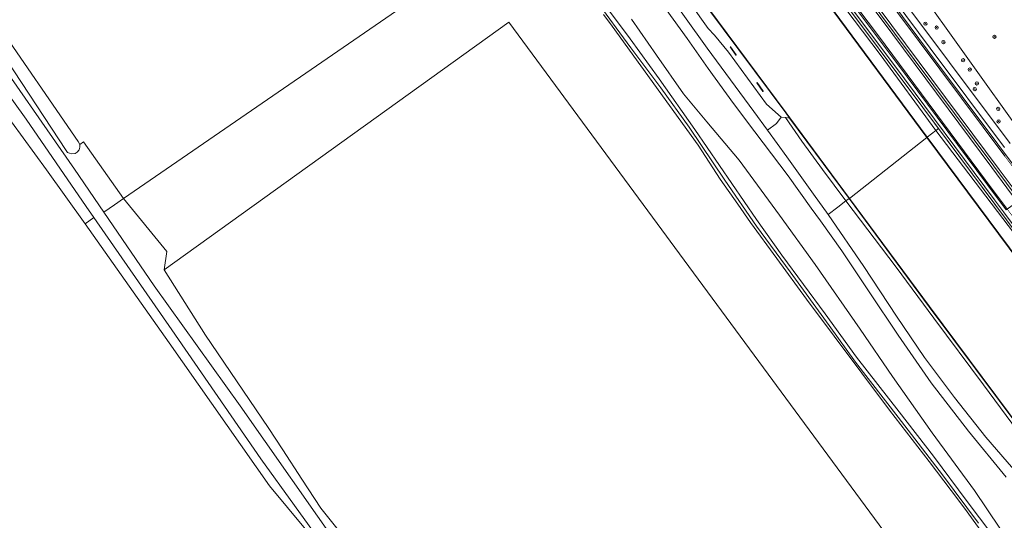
# Model space of a CAD drawing. Header units: metres. Extents: x 168032 to 180145, y 382923 to 399665.
# Tile 279 of 293: x 169196 to 169436, y 397846 to 397968. Entities that reach past the tile are written whole.
import ezdxf

# ---------------------------------------------------------------- set-up
doc = ezdxf.new("R2010")
doc.units = ezdxf.units.M
doc.linetypes.add('VW-3-3_STREEP', pattern=[6, 3, -3])
doc.layers.get('0').update_dxf_attribs({"color": 8, "lineweight": 18})
for name, color, linetype, lineweight in [('B-WE-GK-BESCHOEIING_DAMWAND-G', 8, 'GK-BESCHOEIING', 18), ('B-WE-GR-BEPLANTING_CULTUUR_BOSPLANTSOEN-GV', 8, 'Continuous', 18), ('B-WE-GR-BOOM-S', 8, 'Continuous', 18), ('B-WE-GR-BOS_GEMENGD-GV', 8, 'Continuous', 18), ('B-WE-GR-GRAS-GV', 8, 'Continuous', 18), ('B-WE-GR-GROENVOORZIENING-GV', 8, 'Continuous', 18), ('B-WE-GW-TALUD_KRUIN-G', 8, 'Continuous', 18), ('B-WE-IE-MEUBILAIR_WEGMEUBILAIR-G', 8, 'Continuous', 18), ('B-WE-IE-TERREINAFSCHEIDING_KUNSTMATIG_MUUR-GV', 8, 'Continuous', 18), ('B-WE-OG-WATER-GV', 8, 'Continuous', 18), ('B-WE-OG-WATER_GREPPEL-GV', 8, 'Continuous', 18), ('B-WE-OG-WATER_SLOOT-GV', 8, 'Continuous', 18), ('B-WE-OG-WEG-GV', 8, 'Continuous', 18), ('B-WE-VH-VERHARDING_ASFALT-GV', 8, 'Continuous', 18), ('B-WE-VH-VERHARDING_FUNDERING_ZAND-GV', 8, 'Continuous', 18), ('B-WE-VH-VERHARDING_GRASBETONSTEEN-GV', 8, 'Continuous', 18), ('B-WE-VW-MARKERING_LANGS_STREEP_33-G', 8, 'VW-3-3_STREEP', 13), ('B-WE-VW-MARKERING_LANGS_STREEP_DOORGETROKKEN_3X015-G', 8, 'Continuous', 13), ('B-WE-VW-MARKERING_PICTOGRAM-G', 8, 'Continuous', 18)]:
    doc.layers.add(name, color=color, linetype=linetype, lineweight=lineweight)
doc.linetypes.add('GK-BESCHOEIING', pattern='A,30,-5,[1,NLCS.SHX,S=1,R=0,X=0,Y=0],-5', length=40)

# ---------------------------------------------------------------- blocks, each defined once
blk = doc.blocks.new('SGR-BOOM_01-SO')
at = {"linetype": 'ByBlock', "lineweight": 18}
h = blk.add_hatch(color=0, dxfattribs=at)
h.dxf.hatch_style = 1
edge = h.paths.add_edge_path()
edge.add_arc((0, 0), 0.25, 0, 360)
at = {"color": 0, "linetype": 'ByBlock', "lineweight": 18}
for radius in [2, 0.25]:
    blk.add_circle((0, 0), radius, dxfattribs=at)

msp = doc.modelspace()

# ---------------------------------------------------------------- linework, layer by layer
at = {"layer": 'B-WE-GK-BESCHOEIING_DAMWAND-G', "flags": 128}
for points in [[(169196.319, 398236.147), (169206.583, 398222.378), (169238.306, 398179.617), (169270.783, 398135.984), (169310.63, 398082.525), (169350.658, 398028.681), (169392.697, 397972.261), (169416.903, 397939.492)], [(169398.052, 397924.591), (169382.601, 397945.423), (169363.578, 397971.053), (169344.583, 397996.606)], [(169370.479, 397959.497), (169369.052, 397961.499)], [(169377.044, 397950.648), (169375.539, 397952.77)], [(169416.924, 397939.464), (169446.836, 397899.264), (169478.57, 397856.585), (169506.56, 397819.073), (169549.815, 397760.875), (169572.811, 397729.968), (169614.307, 397674.263), (169638.349, 397641.757)], [(169454.553, 397848.63), (169439.972, 397868.052), (169417.453, 397898.247), (169398.07, 397924.566)]]:
    msp.add_lwpolyline(points, dxfattribs=at)
at = {"layer": 'B-WE-GR-BEPLANTING_CULTUUR_BOSPLANTSOEN-GV', "flags": 128}
msp.add_lwpolyline([(169263.087, 398181.956), (169302.968, 398128.977), (169327.626, 398094.533), (169335.083, 398086.685), (169343.497, 398079.202), (169350.148, 398071.595), (169364.835, 398050.013), (169370.524, 398040.479), (169375.529, 398031.035), (169381.192, 398022.046), (169388.353, 398011.645), (169398.211, 397998.223), (169413.603, 397977.269), (169440.036, 397940.192), (169452.918, 397950.041), (169453.041, 397950.79), (169438.761, 397970.071), (169415.891, 398001.032), (169415.477, 398001.588), (169283.925, 398177.688)], dxfattribs=at)
at = {"layer": 'B-WE-GR-BOS_GEMENGD-GV', "flags": 128}
for points in [[(169168.081, 398170.594), (169206.907, 398116.13), (169259.196, 398046.785), (169306.05, 397982.828), (169221.567, 397924.578), (169232.087, 397911.693), (169231.426, 397907.195), (169315.253, 397967.472), (169418.633, 397826.999)], [(169431.539, 397841.601), (169426.012, 397849.234), (169422.767, 397853.528), (169417.436, 397860.581), (169407.752, 397873.09), (169387.622, 397900.109), (169380.416, 397909.97), (169374.002, 397918.747), (169370.868, 397923.218), (169366.636, 397929.256), (169361.238, 397937.543), (169340.347, 397966.53), (169338.285, 397969.342)]]:
    msp.add_lwpolyline(points, dxfattribs=at)
at = {"layer": 'B-WE-GR-GRAS-GV', "flags": 128}
for points in [[(169419.07, 397941.173), (169405.489, 397959.656), (169392.864, 397976.398), (169376.541, 397998.394), (169359.003, 398021.922), (169345.498, 398040.217), (169330.39, 398060.812), (169314.532, 398082.219), (169294.414, 398109.063), (169278.447, 398130.777), (169262.517, 398152.11), (169243.651, 398177.432), (169222.552, 398206.044), (169207.776, 398225.977), (169198.906, 398238.004), (169196.334, 398236.211), (169206.623, 398222.408), (169238.346, 398179.647), (169270.823, 398136.014), (169310.67, 398082.555), (169350.698, 398028.711), (169392.737, 397972.291), (169416.943, 397939.522)], [(169168.081, 398170.594), (169150.253, 398158.752), (169107.761, 398129.436), (169087.274, 398115.32), (169092.862, 398107.482), (169092.271, 398107.087), (169105.447, 398088.275), (169125.648, 398059.462), (169145.889, 398030.887), (169168.749, 397998.502), (169190.26, 397967.784), (169210.54, 397938.454), (169210.906, 397937.763), (169211.818, 397938.375), (169221.567, 397924.578), (169306.05, 397982.828), (169259.196, 398046.785), (169206.907, 398116.13)], [(169231.426, 397907.195), (169241.48, 397891.32), (169256.694, 397868.83), (169260.249, 397863.405), (169264.907, 397856.299), (169269.526, 397849.251), (169286.327, 397828.217), (169290.825, 397819.485), (169296.254, 397813.267), (169298.101, 397811.151), (169303.088, 397804.271), (169330.641, 397766.255), (169418.633, 397826.999), (169315.253, 397967.472)], [(169640.852, 397643.789), (169630.427, 397658.112), (169610.782, 397684.403), (169590.873, 397711.055), (169572.902, 397735.05), (169551.64, 397763.445), (169533.685, 397787.643), (169511.991, 397816.887), (169493.512, 397841.736), (169463.951, 397881.37), (169442.049, 397910.85), (169419.07, 397941.173), (169416.943, 397939.522), (169446.876, 397899.294), (169478.61, 397856.615), (169506.6, 397819.103), (169549.855, 397760.905), (169572.851, 397729.998), (169614.347, 397674.293), (169638.388, 397641.789)]]:
    msp.add_lwpolyline(points, close=True, dxfattribs=at)
for points in [[(169243.651, 398177.432), (169262.517, 398152.11), (169278.447, 398130.777), (169294.414, 398109.063), (169314.532, 398082.219), (169330.39, 398060.812), (169345.498, 398040.217), (169359.003, 398021.922), (169376.541, 397998.394), (169392.864, 397976.398), (169405.489, 397959.656), (169419.07, 397941.173), (169419.659, 397941.601), (169415.851, 397946.707), (169394.418, 397975.529), (169377.247, 397998.441), (169375.245, 398001.142), (169373.247, 398003.84), (169360.283, 398021.337), (169332.524, 398058.611), (169303.658, 398097.351), (169273.382, 398137.924), (169245.695, 398175.05), (169233.758, 398191.107)], [(169162.662, 397763.935), (169270.158, 397837.768), (169269.729, 397839.313), (169257.013, 397854.7), (169232.666, 397889.489), (169212.194, 397918.389), (169202.86, 397931.562), (169171.548, 397974.472)], [(169624.265, 397666.74), (169597.154, 397703.201), (169574.578, 397733.589), (169554.201, 397760.864), (169530.623, 397792.584), (169524.967, 397800.193), (169501.927, 397831.107), (169479.464, 397861.309), (169464.274, 397881.72), (169439.046, 397915.605), (169419.659, 397941.601), (169419.07, 397941.173), (169442.049, 397910.85), (169463.951, 397881.37), (169493.512, 397841.736), (169511.991, 397816.887), (169533.685, 397787.643), (169551.64, 397763.445), (169572.902, 397735.05), (169590.873, 397711.055), (169610.782, 397684.403), (169630.427, 397658.112)]]:
    msp.add_lwpolyline(points, dxfattribs=at)
at = {"layer": 'B-WE-GR-GROENVOORZIENING-GV', "flags": 128}
for points in [[(169436.144, 397856.797), (169427.017, 397868.003), (169417.899, 397879.687), (169409.898, 397891.353), (169402.812, 397901.879), (169396.194, 397911.89), (169391.003, 397919.174), (169388.698, 397922.221), (169383.106, 397930.107), (169375.041, 397940.831), (169369.834, 397947.678), (169363.707, 397956.223), (169358.569, 397963.529), (169351.782, 397973.013)], [(169345.02, 397968.206), (169351.111, 397959.47), (169357.717, 397950.055), (169363.357, 397943.281), (169371.211, 397933.875), (169381.041, 397920.553), (169389.697, 397908.495), (169400.62, 397892.808), (169408.533, 397881.251), (169418.171, 397867.568), (169428.459, 397853.551), (169437.787, 397839.693)]]:
    msp.add_lwpolyline(points, dxfattribs=at)
for points in [[(169378.106, 397941.245), (169382.847, 397934.723), (169389.296, 397925.675), (169392.832, 397920.689), (169395.2, 397922.472), (169397.135, 397923.986), (169391.527, 397931.677), (169386.489, 397938.556), (169382.483, 397944.279), (169381.405, 397944.378), (169380.304, 397942.807)], [(169398.012, 397924.561), (169383.487, 397944.14), (169382.483, 397944.279), (169386.489, 397938.556), (169391.527, 397931.677), (169397.135, 397923.986)], [(169392.832, 397920.689), (169401.538, 397908.001), (169409.464, 397895.912), (169416.279, 397885.905), (169423.57, 397876.135), (169431.17, 397866.479), (169438.951, 397857.52), (169441.274, 397859.187), (169443.613, 397861.441), (169441.628, 397864.287), (169430.635, 397879.252), (169418.578, 397895.453), (169409.394, 397907.91), (169397.135, 397923.986), (169395.2, 397922.472)], [(169448.545, 397854.487), (169449.555, 397855.211), (169439.932, 397868.022), (169417.413, 397898.217), (169398.012, 397924.561), (169397.135, 397923.986), (169409.394, 397907.91), (169418.578, 397895.453), (169430.635, 397879.252), (169441.628, 397864.287), (169443.613, 397861.441), (169446.48, 397857.331)]]:
    msp.add_lwpolyline(points, close=True, dxfattribs=at)
at = {"layer": 'B-WE-GW-TALUD_KRUIN-G', "flags": 128}
for points in [[(169419.07, 397941.173), (169405.489, 397959.656), (169392.864, 397976.398), (169376.541, 397998.394), (169359.003, 398021.922), (169345.498, 398040.217), (169330.39, 398060.812), (169314.532, 398082.219), (169294.414, 398109.063), (169278.447, 398130.777), (169262.517, 398152.11), (169243.651, 398177.432), (169222.552, 398206.044), (169207.776, 398225.977), (169198.906, 398238.004)], [(169378.106, 397941.245), (169382.847, 397934.723), (169389.296, 397925.675), (169392.832, 397920.689)], [(169640.852, 397643.789), (169630.427, 397658.112), (169610.782, 397684.403), (169590.873, 397711.055), (169572.902, 397735.05), (169551.64, 397763.445), (169533.685, 397787.643), (169511.991, 397816.887), (169493.512, 397841.736), (169463.951, 397881.37), (169442.049, 397910.85), (169419.07, 397941.173)], [(169392.832, 397920.689), (169401.538, 397908.001), (169409.464, 397895.912), (169416.279, 397885.905), (169423.57, 397876.135), (169431.17, 397866.479), (169438.951, 397857.52)]]:
    msp.add_lwpolyline(points, dxfattribs=at)
at = {"layer": 'B-WE-IE-MEUBILAIR_WEGMEUBILAIR-G', "flags": 128}
msp.add_lwpolyline([(169624.265, 397666.74), (169597.154, 397703.201), (169574.578, 397733.589), (169554.201, 397760.864), (169530.623, 397792.584), (169524.967, 397800.193), (169501.927, 397831.107), (169479.464, 397861.309), (169464.274, 397881.72), (169439.046, 397915.605), (169415.851, 397946.707), (169394.418, 397975.529), (169377.247, 397998.441), (169375.245, 398001.142), (169373.247, 398003.84), (169360.283, 398021.337), (169332.524, 398058.611), (169303.658, 398097.351), (169273.382, 398137.924), (169245.695, 398175.05), (169233.758, 398191.107)], dxfattribs=at)
at = {"layer": 'B-WE-IE-TERREINAFSCHEIDING_KUNSTMATIG_MUUR-GV', "flags": 128}
for points in [[(169416.863, 397939.462), (169416.943, 397939.522), (169392.737, 397972.291), (169350.698, 398028.711), (169310.67, 398082.555), (169270.823, 398136.014), (169238.346, 398179.647), (169206.623, 398222.408), (169196.334, 398236.211), (169196.254, 398236.151), (169206.543, 398222.348), (169238.266, 398179.587), (169270.743, 398135.954), (169310.59, 398082.495), (169350.618, 398028.651), (169392.657, 397972.231)], [(169347.642, 397992.385), (169363.538, 397971.023), (169382.561, 397945.393), (169383.487, 397944.14), (169398.012, 397924.561), (169398.092, 397924.621), (169383.568, 397944.199), (169382.641, 397945.453), (169363.618, 397971.083), (169347.722, 397992.445), (169346.552, 397994.015), (169344.623, 397996.636), (169344.543, 397996.576), (169346.472, 397993.955)], [(169369.093, 397961.528), (169369.011, 397961.47), (169370.438, 397959.468), (169370.52, 397959.526)], [(169375.58, 397952.799), (169375.498, 397952.741), (169377.003, 397950.619), (169377.085, 397950.677)], [(169638.31, 397641.725), (169638.388, 397641.789), (169614.347, 397674.293), (169572.851, 397729.998), (169549.855, 397760.905), (169506.6, 397819.103), (169478.61, 397856.615), (169446.876, 397899.294), (169416.943, 397939.522), (169416.863, 397939.462), (169446.796, 397899.234), (169478.53, 397856.555), (169506.52, 397819.043), (169549.775, 397760.845), (169572.771, 397729.938), (169614.267, 397674.233)], [(169398.092, 397924.621), (169398.012, 397924.561), (169417.413, 397898.217), (169439.932, 397868.022), (169449.555, 397855.211), (169454.513, 397848.6), (169454.593, 397848.66), (169449.635, 397855.271), (169440.012, 397868.082), (169417.493, 397898.277)]]:
    msp.add_lwpolyline(points, close=True, dxfattribs=at)
at = {"layer": 'B-WE-OG-WATER-GV', "flags": 128}
for points in [[(169347.642, 397992.385), (169346.833, 397990.171), (169351.616, 397983.299), (169357.692, 397974.535), (169362.097, 397968.196), (169363.701, 397965.932), (169365.209, 397964.365), (169368.604, 397960.161), (169377.901, 397947.525), (169381.405, 397944.378), (169382.483, 397944.279), (169383.487, 397944.14), (169382.561, 397945.393), (169363.538, 397971.023)], [(169369.011, 397961.47), (169369.093, 397961.528), (169370.52, 397959.526), (169370.438, 397959.468)], [(169375.498, 397952.741), (169375.58, 397952.799), (169377.085, 397950.677), (169377.003, 397950.619)]]:
    msp.add_lwpolyline(points, close=True, dxfattribs=at)
for points in [[(169435.635, 397838.903), (169426.681, 397850.875), (169418.494, 397861.904), (169410.124, 397872.639), (169399.755, 397885.989), (169392.143, 397896.525), (169381.608, 397910.826), (169375.465, 397919.46), (169360.468, 397941.373), (169351.813, 397953.708), (169344.723, 397963.424), (169335.571, 397975.778)], [(169336.246, 397973.197), (169344.918, 397961.286), (169352.184, 397951.487), (169359.073, 397941.916), (169367.767, 397929.087), (169375.421, 397917.822), (169383.655, 397906.75), (169393.134, 397893.702), (169399.516, 397884.722), (169409.861, 397871.37), (169420.667, 397857.362), (169429.398, 397845.561)], [(169363.618, 397971.083), (169382.641, 397945.453), (169383.568, 397944.199), (169398.092, 397924.621), (169416.863, 397939.462), (169392.657, 397972.231)], [(169446.796, 397899.234), (169416.863, 397939.462), (169398.092, 397924.621), (169417.493, 397898.277), (169440.012, 397868.082)]]:
    msp.add_lwpolyline(points, dxfattribs=at)
at = {"layer": 'B-WE-OG-WATER_GREPPEL-GV', "flags": 128}
msp.add_lwpolyline([(169193.163, 397958.239), (169207.607, 397936.258), (169207.968, 397935.794), (169208.415, 397935.579), (169208.985, 397935.44), (169209.77, 397935.548), (169210.294, 397935.841), (169210.786, 397936.426), (169210.956, 397937.088), (169210.906, 397937.763), (169210.54, 397938.454), (169190.26, 397967.784)], dxfattribs=at)
at = {"layer": 'B-WE-OG-WATER_SLOOT-GV', "flags": 128}
msp.add_lwpolyline([(169380.304, 397942.807), (169381.405, 397944.378), (169377.901, 397947.525), (169368.604, 397960.161), (169365.209, 397964.365), (169363.701, 397965.932), (169362.097, 397968.196), (169357.692, 397974.535), (169351.616, 397983.299), (169346.833, 397990.171), (169345.591, 397990.956), (169344.786, 397992.182), (169334.359, 398006.087), (169330.885, 398008.874), (169328.634, 398008.477), (169329.46, 398007.433), (169340.554, 397992.881), (169351.987, 397977.198), (169363.42, 397961.188), (169374.805, 397945.786), (169378.106, 397941.245)], close=True, dxfattribs=at)
for points in [[(169335.571, 397975.778), (169344.723, 397963.424), (169351.813, 397953.708), (169360.468, 397941.373), (169375.465, 397919.46), (169381.608, 397910.826), (169392.143, 397896.525), (169399.755, 397885.989), (169410.124, 397872.639), (169418.494, 397861.904), (169426.681, 397850.875), (169435.635, 397838.903)], [(169429.398, 397845.561), (169420.667, 397857.362), (169409.861, 397871.37), (169399.516, 397884.722), (169393.134, 397893.702), (169383.655, 397906.75), (169375.421, 397917.822), (169367.767, 397929.087), (169359.073, 397941.916), (169352.184, 397951.487), (169344.918, 397961.286), (169336.246, 397973.197)], [(169338.285, 397969.342), (169340.347, 397966.53), (169361.238, 397937.543), (169366.636, 397929.256), (169370.868, 397923.218), (169374.002, 397918.747), (169380.416, 397909.97), (169387.622, 397900.109), (169407.752, 397873.09), (169417.436, 397860.581), (169422.767, 397853.528), (169426.012, 397849.234), (169431.539, 397841.601)], [(169437.787, 397839.693), (169428.459, 397853.551), (169418.171, 397867.568), (169408.533, 397881.251), (169400.62, 397892.808), (169389.697, 397908.495), (169381.041, 397920.553), (169371.211, 397933.875), (169363.357, 397943.281), (169357.717, 397950.055), (169351.111, 397959.47), (169345.02, 397968.206)]]:
    msp.add_lwpolyline(points, dxfattribs=at)
at = {"layer": 'B-WE-OG-WEG-GV', "flags": 128}
for points in [[(169440.036, 397940.192), (169413.603, 397977.269), (169398.211, 397998.223), (169388.353, 398011.645), (169381.192, 398022.046), (169375.529, 398031.035), (169370.524, 398040.479), (169364.835, 398050.013), (169350.148, 398071.595), (169343.497, 398079.202), (169335.083, 398086.685), (169327.626, 398094.533), (169302.968, 398128.977), (169263.087, 398181.956)], [(169256.158, 398178.16), (169263.989, 398167.759), (169322.37, 398089.168), (169321.636, 398088.705), (169322.97, 398086.911), (169323.852, 398085.725), (169339.674, 398069.584), (169351.383, 398053.979), (169355.593, 398048.092), (169370.219, 398023.562), (169370.86, 398024.041), (169383.433, 398007.225), (169390.965, 397997.151), (169391.191, 397996.847), (169417.652, 397961.193), (169435.72, 397936.973)], [(169437.081, 397937.988), (169392.888, 397997.186), (169392.289, 397997.989), (169371.697, 398026.053), (169369.465, 398030.472), (169361.802, 398044.83), (169355.027, 398054.572), (169341.341, 398072.969), (169339.028, 398075.639), (169335.238, 398079.432), (169326.913, 398088.146), (169286.456, 398142.609), (169267.119, 398167.038), (169263.476, 398172.085), (169260.072, 398176.777)], [(169260.072, 398176.777), (169263.476, 398172.085), (169267.119, 398167.038), (169286.456, 398142.609), (169326.913, 398088.146), (169335.238, 398079.432), (169339.028, 398075.639), (169341.341, 398072.969), (169355.027, 398054.572), (169361.802, 398044.83), (169369.465, 398030.472), (169371.697, 398026.053), (169392.289, 397997.989), (169392.888, 397997.186), (169437.081, 397937.988)], [(169171.548, 397974.472), (169202.86, 397931.562), (169212.194, 397918.389), (169214.34, 397919.991), (169212.501, 397922.648), (169197.89, 397943.925), (169174.38, 397976.629)], [(169187.601, 397963.368), (169209.601, 397931.729), (169216.754, 397921.258), (169219.34, 397923.043), (169221.567, 397924.578), (169211.818, 397938.375), (169210.906, 397937.763), (169210.956, 397937.088), (169210.786, 397936.426), (169210.294, 397935.841), (169209.77, 397935.548), (169208.985, 397935.44), (169208.415, 397935.579), (169207.968, 397935.794), (169207.607, 397936.258), (169193.163, 397958.239)], [(169286.327, 397828.217), (169269.526, 397849.251), (169264.907, 397856.299), (169260.249, 397863.405), (169256.694, 397868.83), (169241.48, 397891.32), (169231.426, 397907.195), (169232.087, 397911.693), (169221.567, 397924.578), (169219.34, 397923.043), (169216.754, 397921.258), (169229.006, 397903.323), (169249.91, 397874.154), (169274.826, 397838.608)]]:
    msp.add_lwpolyline(points, dxfattribs=at)
for points in [[(169375.752, 398001.518), (169375.245, 398001.142), (169377.247, 397998.441), (169394.418, 397975.529), (169415.851, 397946.707), (169419.659, 397941.601), (169439.046, 397915.605), (169464.274, 397881.72), (169479.464, 397861.309), (169501.927, 397831.107), (169524.967, 397800.193), (169530.623, 397792.584), (169531.07, 397792.923), (169518.73, 397809.463), (169495.202, 397841.113), (169485.843, 397853.703), (169457.534, 397891.647), (169435.472, 397921.312), (169433.29, 397924.245), (169409.046, 397956.85), (169383.17, 397991.497), (169377.488, 397999.192)], [(169214.34, 397919.991), (169212.194, 397918.389), (169232.666, 397889.489), (169257.013, 397854.7), (169269.729, 397839.313), (169270.158, 397837.768), (169271.27, 397838.532), (169254.962, 397861.228), (169233.275, 397892.637)]]:
    msp.add_lwpolyline(points, close=True, dxfattribs=at)
at = {"layer": 'B-WE-VH-VERHARDING_ASFALT-GV', "flags": 128}
for points in [[(169382.793, 398006.746), (169382.465, 398006.502), (169380.076, 398004.728), (169379.576, 398004.357), (169385, 397997.086), (169409.015, 397964.815), (169433.137, 397932.439), (169439.295, 397924.146), (169439.77, 397924.498), (169442.207, 397926.304), (169442.512, 397926.53), (169417.01, 397960.716), (169390.323, 397996.673)], [(169379.576, 398004.357), (169379.118, 398004.017), (169376.738, 398002.249), (169376.395, 398001.994), (169378.13, 397999.669), (169383.812, 397991.974), (169409.687, 397957.328), (169433.932, 397924.723), (169436.114, 397921.789), (169436.401, 397922.002), (169438.837, 397923.807), (169439.295, 397924.146), (169433.137, 397932.439), (169409.015, 397964.815), (169385, 397997.086)]]:
    msp.add_lwpolyline(points, close=True, dxfattribs=at)
at = {"layer": 'B-WE-VH-VERHARDING_FUNDERING_ZAND-GV', "flags": 128}
for points in [[(169174.38, 397976.629), (169197.89, 397943.925), (169212.501, 397922.648), (169214.34, 397919.991), (169233.275, 397892.637), (169254.962, 397861.228), (169271.27, 397838.532), (169274.089, 397834.61), (169293.22, 397806.63), (169319.731, 397766.93), (169321.447, 397764.36)], [(169438.951, 397857.52), (169431.17, 397866.479), (169423.57, 397876.135), (169416.279, 397885.905), (169409.464, 397895.912), (169401.538, 397908.001), (169392.832, 397920.689), (169389.296, 397925.675), (169382.847, 397934.723), (169378.106, 397941.245), (169374.805, 397945.786), (169363.42, 397961.188), (169351.987, 397977.198)], [(169351.782, 397973.013), (169358.569, 397963.529), (169363.707, 397956.223), (169369.834, 397947.678), (169375.041, 397940.831), (169383.106, 397930.107), (169388.698, 397922.221), (169391.003, 397919.174), (169396.194, 397911.89), (169402.812, 397901.879), (169409.898, 397891.353), (169417.899, 397879.687), (169427.017, 397868.003), (169436.144, 397856.797)], [(169680.569, 397255.6), (169582.107, 397397.066), (169567.367, 397417.403), (169547.835, 397446.619), (169503.614, 397510.135), (169493.99, 397523.15), (169468.198, 397560.253), (169460.158, 397572), (169458.946, 397573.77), (169451.607, 397585.533), (169430.324, 397614.606), (169410.801, 397643.256), (169389.325, 397672.788), (169370.919, 397700.21), (169348.472, 397732.49), (169322.671, 397768.9), (169295.852, 397808.36), (169274.826, 397838.608), (169249.91, 397874.154), (169229.006, 397903.323), (169216.754, 397921.258), (169209.601, 397931.729), (169187.601, 397963.368)]]:
    msp.add_lwpolyline(points, dxfattribs=at)
at = {"layer": 'B-WE-VH-VERHARDING_GRASBETONSTEEN-GV', "flags": 128}
for points in [[(169435.72, 397936.973), (169417.652, 397961.193), (169391.191, 397996.847), (169390.965, 397997.151), (169383.433, 398007.225), (169370.86, 398024.041), (169370.219, 398023.562), (169382.793, 398006.746), (169390.323, 397996.673), (169417.01, 397960.716), (169442.512, 397926.53)], [(169436.114, 397921.789), (169433.932, 397924.723), (169409.687, 397957.328), (169383.812, 397991.974), (169378.13, 397999.669), (169376.395, 398001.994), (169375.752, 398001.518), (169377.488, 397999.192), (169383.17, 397991.497), (169409.046, 397956.85), (169433.29, 397924.245), (169435.472, 397921.312), (169457.534, 397891.647)]]:
    msp.add_lwpolyline(points, dxfattribs=at)
at = {"layer": 'B-WE-VW-MARKERING_LANGS_STREEP_33-G', "const_width": 0.15, "flags": 128}
for points in [[(168663.566, 398966.886), (168663.81, 398966.56), (168683.85, 398939.574), (168687.432, 398934.773), (168695.741, 398923.634), (168699.311, 398918.865), (168714.149, 398898.866), (168723.248, 398886.636), (168723.682, 398886.053), (168742.75, 398860.403), (168753.118, 398846.445), (168767.915, 398826.525), (168792.24, 398793.869), (168803.712, 398778.624), (168813.371, 398765.968), (168830.183, 398743.936), (168843.488, 398726.745), (168852.649, 398715.025), (168877.24, 398683.884), (168888.579, 398669.651), (168892.719, 398664.47), (168905.625, 398648.318), (168906.641, 398647.047), (168927.897, 398620.319), (168936.737, 398609.262), (168949.567, 398593.214), (168958.627, 398581.408), (168964.598, 398573.497), (168967.397, 398569.764), (168971.082, 398564.85), (168980.716, 398551.889), (168997.466, 398529.481), (169020.107, 398499.13), (169027.204, 398489.639), (169040.743, 398471.536), (169055.497, 398451.74), (169064.014, 398440.301), (169075.759, 398424.518), (169082.66, 398414.941), (169086.679, 398409.348), (169087.311, 398408.468), (169092.79, 398400.638), (169098.778, 398392.051), (169106.428, 398380.731), (169114.846, 398368.191), (169121.749, 398357.562), (169133.195, 398339.355), (169141.533, 398326.011), (169145.725, 398319.301), (169149.518, 398313.332), (169154.381, 398305.894), (169162.28, 398293.82), (169172.849, 398278.255), (169181.899, 398265.168), (169190.992, 398252.297), (169197.693, 398243.037), (169200.047, 398239.783), (169208.094, 398228.624), (169208.928, 398227.502), (169234.512, 398193.198), (169257.271, 398162.637), (169261.584, 398156.846), (169290.08, 398118.618), (169317.014, 398082.462), (169318.161, 398080.923), (169347.085, 398042.016), (169376.591, 398002.446), (169376.738, 398002.249), (169387.316, 397987.87), (169405.092, 397964.157), (169431.093, 397929.085), (169436.401, 397922.002), (169454.996, 397897.188), (169462.891, 397886.418), (169481.262, 397861.858), (169496.183, 397841.843), (169510.418, 397822.748), (169541.436, 397781.099), (169544.236, 397777.323), (169555.897, 397761.614), (169558.309, 397758.365), (169583.433, 397724.619), (169610.915, 397687.701), (169615.6, 397681.412), (169636.811, 397652.94), (169661.863, 397619.325), (169675.414, 397601.121), (169699.118, 397569.28), (169707.001, 397558.756), (169730.636, 397527.013), (169735.107, 397521.017), (169759.476, 397488.338), (169788.453, 397449.474), (169794.886, 397440.863), (169813.184, 397416.368), (169846.164, 397372.145), (169854.679, 397360.703), (169869.635, 397340.607), (169888.976, 397314.746), (169914.022, 397281.158), (169914.469, 397280.558), (169939.822, 397246.505), (169965.388, 397212.257), (169974.243, 397200.401), (169992.585, 397175.838), (170016.232, 397144.17), (170034.08, 397120.254), (170043.871, 397107.135), (170066.82, 397076.416), (170093.903, 397040.116), (170099.716, 397032.324), (170136.639, 396982.806), (170153.695, 396959.983), (170161.325, 396949.774), (170183.597, 396919.921), (170186.927, 396915.458), (170201.768, 396895.572), (170213.485, 396879.837), (170227.432, 396861.106), (170250.932, 396829.4), (170273.171, 396799.402), (170280.372, 396789.69), (170311.618, 396747.553), (170332.654, 396719.212), (170342.266, 396706.261), (170369.994, 396668.866), (170392.219, 396638.887), (170399.965, 396628.439), (170446.363, 396565.937), (170451.819, 396558.585), (170507.845, 396483.096), (170511.435, 396478.26), (170532.772, 396449.523), (170545.638, 396432.139), (170571.007, 396397.972), (170586.183, 396377.533), (170622.215, 396328.908), (170630.602, 396317.647), (170658.825, 396279.748), (170690.197, 396237.381), (170706.119, 396215.879), (170713.852, 396205.474), (170730.677, 396182.821), (170749.618, 396157.277), (170749.786, 396157.05), (170765.931, 396135.308), (170783.952, 396111.136), (170795.393, 396096.255), (170804.923, 396084.278), (170809.65, 396078.605), (170810.613, 396077.489), (170817.941, 396069.001), (170823.912, 396062.46), (170832.116, 396053.815), (170841.517, 396044.402), (170845.278, 396040.768), (170850.273, 396035.941), (170860.435, 396026.758), (170867.773, 396020.427), (170873.441, 396015.72), (170877.137, 396012.705), (170881.628, 396009.164), (170883.666, 396007.579), (170885.828, 396005.898), (170888.017, 396004.135), (170892.16, 396001.068), (170895.983, 395998.282), (170901.608, 395994.19), (170904.467, 395992.185), (170907.159, 395990.312), (170910.575, 395988.028), (170914.084, 395985.696), (170916.921, 395983.855), (170924.126, 395979.278), (170931.247, 395974.933), (170939.669, 395969.992), (170943.679, 395967.677), (170948.077, 395965.225), (170954.15, 395961.955), (170959.149, 395959.255), (170963.48, 395957.059), (170967.805, 395954.88), (170968.365, 395954.605), (170971.255, 395953.183), (170979.619, 395949.224), (170992.329, 395943.677), (170996.413, 395941.934), (171004.533, 395938.605), (171007.746, 395937.293), (171011.116, 395935.986), (171014.497, 395934.704), (171020.635, 395932.461), (171028.566, 395929.684), (171028.606, 395929.671), (171038.896, 395926.327), (171046.631, 395923.895), (171057.694, 395920.724), (171062.665, 395919.423), (171070.829, 395917.286), (171081.369, 395914.755), (171099.481, 395910.816), (171109.782, 395908.686), (171116.95, 395907.326), (171122.191, 395906.488)], [(168872.862, 398744.911), (168867.511, 398740.853), (168866.174, 398739.557), (168865.139, 398738.147), (168863.995, 398736.269), (168863.31, 398734.65), (168862.847, 398733.092), (168862.535, 398730.957), (168862.445, 398729.166), (168862.651, 398727.359), (168863.139, 398725.292), (168863.722, 398723.648), (168864.417, 398722.263), (168865.506, 398720.63), (168865.676, 398720.4), (168871.092, 398712.947), (168892.382, 398684.479), (168906.721, 398665.167), (168908.883, 398662.019), (168912.202, 398657.017), (168913.747, 398654.463), (168915.441, 398651.542), (168916.262, 398650.122), (168919.355, 398643.711), (168919.765, 398642.991), (168920.574, 398641.569), (168922.57, 398638.795), (168935.498, 398622.492), (168942.518, 398613.668), (168945.898, 398609.418), (168953.332, 398600.037), (168960.906, 398590.321), (168972.1, 398575.404), (168973.08, 398574.095), (168995.607, 398544.016), (169018.662, 398513.067), (169032.955, 398493.928), (169041.54, 398482.432), (169062.21, 398454.726), (169068.825, 398445.835), (169076.325, 398435.82), (169082.116, 398427.91), (169092.208, 398413.936), (169092.517, 398413.497), (169098.557, 398404.93), (169103.368, 398397.977), (169105.68, 398394.623), (169110.596, 398387.475), (169114.719, 398381.287), (169118.722, 398375.336), (169125.285, 398365.395), (169132.188, 398354.435), (169140.888, 398340.515), (169147.599, 398329.799), (169147.956, 398329.228), (169158.87, 398312.153), (169166.877, 398299.929), (169171.926, 398292.333), (169177.049, 398284.792), (169180.331, 398279.965), (169188.671, 398267.998), (169199.171, 398253.088), (169203.439, 398247.175), (169206.255, 398243.275), (169214.655, 398231.865), (169248.234, 398186.748), (169262.986, 398166.892), (169268.888, 398158.948), (169290.465, 398130.043), (169313.989, 398098.397), (169322.705, 398086.714), (169323.287, 398085.934), (169335.66, 398069.42), (169370.066, 398023.094), (169377.616, 398013.013), (169382.465, 398006.502), (169391.459, 397994.423), (169399.175, 397984.033), (169435.816, 397934.889), (169442.207, 397926.304), (169470.957, 397887.69), (169501.929, 397846.123), (169503.057, 397844.61), (169549.566, 397782.164), (169561.672, 397765.916), (169581.135, 397739.794), (169602.052, 397711.716), (169621.414, 397685.733), (169625.361, 397680.437), (169647.849, 397650.202), (169672.56, 397616.932), (169681.15, 397605.392), (169694.066, 397588.039), (169714.472, 397560.7), (169740.509, 397525.791), (169740.865, 397525.312), (169765.417, 397492.323), (169790.311, 397458.895), (169800.587, 397445.128), (169812.861, 397428.684), (169833.328, 397401.198), (169855.645, 397371.347), (169860.404, 397364.966), (169874.944, 397345.472), (169904.446, 397305.926), (169920.179, 397284.825), (169939.359, 397259.102), (169973.562, 397213.251), (169979.972, 397204.658), (170018.909, 397152.464), (170039.795, 397124.517), (170045.076, 397117.45), (170072.649, 397080.573), (170099.619, 397044.386), (170100.498, 397043.208), (170125.708, 397009.417), (170156.78, 396967.881), (170159.468, 396964.276), (170159.502, 396964.231), (170181.811, 396934.31), (170189.352, 396924.191), (170207.053, 396900.439), (170219.212, 396884.086), (170249.634, 396843.172), (170278.916, 396803.664), (170287.287, 396792.369), (170317.789, 396751.292), (170335.278, 396727.741), (170338.419, 396723.509), (170346.038, 396713.244), (170372.048, 396678.125), (170375.827, 396673.025), (170397.967, 396643.159), (170402.616, 396636.887), (170436.313, 396591.523), (170457.574, 396562.87), (170472.908, 396542.204), (170511.334, 396490.406), (170517.189, 396482.535), (170538.225, 396454.254), (170572.359, 396408.153), (170576.752, 396402.237), (170615.457, 396350.112), (170636.386, 396321.944), (170646.914, 396307.774), (170684.112, 396257.665), (170695.974, 396241.653), (170710.274, 396222.349), (170735.007, 396189.04), (170755.17, 396161.812), (170755.529, 396161.327), (170774.778, 396135.315), (170793.8, 396109.96), (170808.176, 396091.62), (170816.122, 396082.225), (170819.084, 396078.723), (170826.596, 396069.997), (170831.97, 396064.279), (170837.788, 396058.216), (170845.692, 396050.214), (170850.118, 396045.988), (170852.644, 396043.575), (170861.461, 396035.363), (170872.33, 396025.919), (170884.627, 396015.896), (170885.616, 396015.07), (170888.024, 396013.212), (170890.775, 396011.091), (170897.627, 396005.916), (170902.138, 396002.598), (170907.122, 395999.085), (170910.829, 395996.479), (170916.449, 395992.704), (170921.587, 395989.399), (170926.385, 395986.284), (170932.717, 395982.42), (170937.108, 395979.749), (170940.958, 395977.486), (170945.56, 395974.829), (170950.654, 395971.96), (170953.807, 395970.22), (170958.059, 395967.935), (170963.194, 395965.221), (170967.178, 395963.187), (170971.443, 395961.088), (170971.562, 395961.03), (170974.802, 395959.465), (170978.731, 395957.572), (170982.521, 395955.846), (170987.242, 395953.702), (170991.167, 395951.936), (170994.729, 395950.388), (170998.115, 395948.95), (171006.777, 395945.362), (171015.717, 395941.869), (171019.859, 395940.297), (171024.61, 395938.611), (171030.749, 395936.453), (171030.758, 395936.45), (171039.094, 395933.753), (171049.585, 395930.523), (171054.41, 395929.099), (171061.544, 395927.114), (171064.401, 395926.35), (171064.559, 395926.308), (171066.787, 395925.712), (171070.557, 395924.754), (171075.667, 395923.494), (171078.932, 395922.709), (171084.478, 395921.466), (171092.437, 395919.773), (171097.702, 395918.839), (171101.477, 395918.204), (171105.175, 395917.673), (171109.159, 395917.135), (171113.664, 395916.72), (171120.791, 395916.081), (171122.941, 395915.937)]]:
    msp.add_lwpolyline(points, dxfattribs=at)
at = {"layer": 'B-WE-VW-MARKERING_LANGS_STREEP_DOORGETROKKEN_3X015-G', "const_width": 0.15, "flags": 128}
for points in [[(169231.125, 398204.68), (169255.141, 398172.468), (169260.612, 398165.124), (169281.497, 398137.088), (169310.567, 398098.045), (169320.329, 398084.939), (169337.542, 398061.831), (169367.915, 398021.075), (169380.076, 398004.728), (169385.565, 397997.348), (169434.477, 397931.603), (169439.77, 397924.498), (169463.069, 397893.224), (169484.908, 397863.92), (169499.513, 397844.324), (169507.069, 397834.186), (169532.054, 397800.741), (169549.869, 397776.759), (169559.272, 397764.128), (169573.031, 397745.647), (169596.961, 397713.406), (169618.955, 397683.905), (169625.454, 397675.189)], [(169245.986, 398182.825), (169259.672, 398164.424), (169271.809, 398148.105), (169301.74, 398107.959), (169319.362, 398084.216), (169327.001, 398073.923), (169352.191, 398040.117), (169379.118, 398004.017), (169384.542, 397996.745), (169408.558, 397964.474), (169432.68, 397932.099), (169438.837, 397923.807), (169457.628, 397898.501), (169483.371, 397864.035), (169498.57, 397843.621), (169515.043, 397821.496), (169548.868, 397776.099), (169556.744, 397765.518), (169558.311, 397763.412), (169585.737, 397726.556), (169618.018, 397683.209), (169619.572, 397681.121), (169649.125, 397641.43)]]:
    msp.add_lwpolyline(points, dxfattribs=at)
at = {"layer": 'B-WE-VW-MARKERING_PICTOGRAM-G', "flags": 128}
for points in [[(169231.125, 398204.68), (169255.141, 398172.468), (169260.612, 398165.124), (169281.497, 398137.088), (169310.567, 398098.045), (169320.329, 398084.939), (169337.542, 398061.831), (169367.915, 398021.075), (169380.076, 398004.728), (169385.565, 397997.348), (169434.477, 397931.603), (169439.77, 397924.498), (169463.069, 397893.224), (169484.908, 397863.92), (169499.513, 397844.324), (169507.069, 397834.186), (169532.054, 397800.741), (169549.869, 397776.759), (169559.272, 397764.128), (169573.031, 397745.647), (169596.961, 397713.406), (169618.955, 397683.905), (169625.454, 397675.189)], [(169234.512, 398193.198), (169257.271, 398162.637), (169261.584, 398156.846), (169290.08, 398118.618), (169317.014, 398082.462), (169318.161, 398080.923), (169347.085, 398042.016), (169376.591, 398002.446), (169376.738, 398002.249), (169387.316, 397987.87), (169405.092, 397964.157), (169431.093, 397929.085), (169436.401, 397922.002)], [(169248.234, 398186.748), (169262.986, 398166.892), (169268.888, 398158.948), (169290.465, 398130.043), (169313.989, 398098.397), (169322.705, 398086.714), (169323.287, 398085.934), (169335.66, 398069.42), (169370.066, 398023.094), (169377.616, 398013.013), (169382.465, 398006.502), (169391.459, 397994.423), (169399.175, 397984.033), (169435.816, 397934.889)], [(169649.125, 397641.43), (169619.572, 397681.121), (169618.018, 397683.209), (169585.737, 397726.556), (169558.311, 397763.412), (169556.744, 397765.518), (169548.868, 397776.099), (169515.043, 397821.496), (169498.57, 397843.621), (169483.371, 397864.035), (169457.628, 397898.501), (169438.837, 397923.807), (169432.68, 397932.099), (169408.558, 397964.474), (169384.542, 397996.745), (169379.118, 398004.017), (169352.191, 398040.117), (169327.001, 398073.923), (169319.362, 398084.216), (169301.74, 398107.959), (169271.809, 398148.105), (169259.672, 398164.424), (169245.986, 398182.825)]]:
    msp.add_lwpolyline(points, dxfattribs=at)

# ---------------------------------------------------------------- block references
at = {"layer": 'B-WE-GR-BOOM-S', "xscale": 0.2, "yscale": 0.2, "zscale": 0.2}
for p in [(169416.507, 397967.126), (169419.242, 397966.195), (169420.906, 397962.656), (169433.299, 397963.928), (169425.656, 397958.222), (169427.308, 397955.966), (169429.037, 397952.6), (169428.497, 397951.202), (169434.233, 397946.374), (169434.288, 397943.334)]:
    msp.add_blockref('SGR-BOOM_01-SO', p, dxfattribs=at)

doc.saveas('drawing.dxf')
